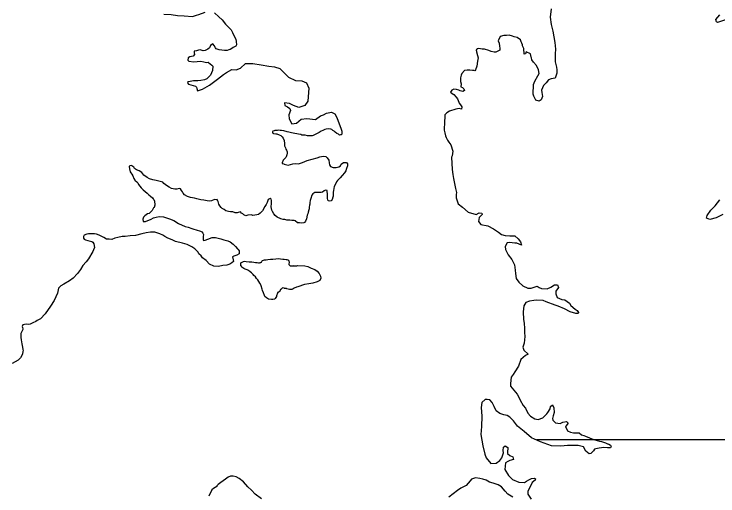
# Model space of a CAD drawing. Extents: x 31699 to 244310, y -8841 to 11474.
# Drawn here: x 93088.4 to 93403.5, y -4766.1 to -4550.2 of the extents above; entities that cross this region are included whole.
import ezdxf

# ---------------------------------------------------------------- set-up
doc = ezdxf.new("R2010")
doc.units = 0
doc.layers.add('Level 48', color=7, linetype='Continuous')
doc.layers.add('R_Draft', color=7, linetype='Continuous')

msp = doc.modelspace()

# ---------------------------------------------------------------- linework, layer by layer
at = {"layer": 'Level 48'}
msp.add_line((93322.3, -4740.74), (95322.3, -4740.74), dxfattribs=at)
at = {"layer": 'R_Draft'}
for points in [[(93155.4, -4550.2), (93158.68, -4550.49), (93161.49, -4550.85), (93164.5, -4551.08), (93168.31, -4551.36), (93170.11, -4550.67), (93171.04, -4550.39), (93173.9, -4549.42)], [(93178.11, -4549.63), (93180.07, -4551.47), (93181.49, -4552.86), (93182.98, -4554.71), (93184.27, -4555.96), (93185.49, -4557.28), (93186.18, -4558.54), (93186.52, -4559.2), (93187.68, -4561.39), (93187.83, -4562.46), (93187.92, -4563.99), (93187.59, -4564.6), (93186.4, -4565.22), (93185.87, -4565.69), (93185.14, -4566.04), (93184.47, -4566.31), (93183.74, -4566.52), (93182.54, -4566.47), (93181.34, -4566.42), (93180.13, -4566.17), (93178.86, -4565.79), (93178.58, -4565.32), (93177.97, -4564.33), (93177.29, -4563.54), (93176.23, -4564.29), (93175.84, -4565.36), (93175.05, -4565.97), (93173.92, -4566.59), (93173.06, -4566.73), (93171.65, -4566.29), (93170.91, -4566.43), (93169.98, -4566.64), (93168.98, -4566.79), (93169.06, -4567.66), (93169.14, -4568.39), (93168.61, -4569.13), (93167.08, -4569.42), (93166.28, -4569.77), (93166.23, -4570.9), (93166.64, -4571.3), (93168.78, -4571.6), (93170.38, -4571.45), (93171.98, -4571.36), (93173.32, -4571.68), (93174.53, -4571.86), (93175.19, -4571.78), (93175.4, -4571.98), (93176.95, -4573.16), (93177.35, -4573.56), (93177.25, -4575.56), (93176.27, -4577.65), (93174.69, -4579.21), (93173.69, -4579.69), (93171.96, -4579.91), (93170.56, -4580.13), (93168.69, -4580.16), (93167.22, -4580.38), (93166.16, -4580.59), (93165.96, -4581.06), (93166.51, -4581.66), (93167.45, -4581.98), (93169.52, -4582.55), (93170.06, -4583.01), (93170.21, -4583.54), (93170.49, -4584.68), (93172.75, -4583.84), (93175.93, -4582), (93179.37, -4579.34), (93182.08, -4577.3), (93183.47, -4576.42), (93185.79, -4575.05), (93187.86, -4575.15)], [(93328.86, -4547.92), (93328.44, -4551.6), (93328.82, -4554.93), (93329.59, -4557.93), (93330.53, -4563), (93330.7, -4566), (93330.66, -4568.07), (93330.64, -4571.61), (93331.14, -4574.01), (93331.29, -4575.15), (93331.31, -4576.62), (93330.6, -4578.9), (93328.81, -4579.26), (93327.61, -4579.67), (93326.62, -4581.02), (93325.44, -4582.24), (93324.53, -4584.26), (93324.68, -4585.33), (93324.97, -4587.19), (93324.32, -4588.6), (93323.46, -4589.28), (93321.98, -4588.84), (93321.09, -4587.04), (93320.75, -4586.11), (93320.96, -4581.77), (93321.47, -4580.29), (93322.78, -4577.93), (93323.43, -4576.79), (93323.14, -4575.19), (93322.18, -4573.2), (93320.96, -4571.81), (93320.14, -4570.75), (93320.06, -4569.82), (93319.93, -4569.55), (93319.51, -4568.02), (93317.69, -4567.11), (93317.3, -4568.05), (93316.7, -4568.13), (93316.6, -4565.59), (93315.98, -4564.46), (93315.91, -4564.06), (93315.63, -4563.2), (93315.43, -4562.73), (93315.15, -4561.8), (93313.53, -4560.75), (93312.32, -4560.44), (93311.52, -4560.18), (93310.04, -4559.6), (93308.78, -4559.82), (93307.57, -4559.77), (93305.98, -4560.32), (93305.07, -4562.14), (93305.07, -4562.21), (93305.55, -4563.27), (93305.7, -4564.6), (93305.78, -4565.47), (93305.86, -4566.34), (93304.93, -4566.82), (93304, -4567.3), (93303.33, -4567.31), (93301.99, -4566.92), (93300.91, -4566.47), (93299.04, -4565.96), (93297.9, -4565.91), (93296.49, -4565.66), (93295.69, -4565.81), (93295.5, -4565.94), (93295.17, -4566.42), (93295.38, -4567.08), (93295.8, -4568.81), (93296.08, -4569.88), (93295.83, -4571.35), (93295.53, -4573.49), (93294.88, -4575.24), (93294.69, -4575.64), (93294.15, -4575.52), (93293.62, -4575.46), (93292.35, -4575.34), (93291.28, -4575.29), (93290.01, -4575.51), (93288.83, -4576.79), (93288.57, -4577.66), (93288.18, -4578.8), (93288.26, -4579.2)], [(93407.35, -4552.73), (93403.29, -4553.93), (93402.82, -4553.66), (93402.54, -4552.73), (93404.38, -4550.5)], [(93187.86, -4575.15), (93189.72, -4574.39), (93191.97, -4572.29), (93195.31, -4572.31), (93198.99, -4572.93), (93202.41, -4573.49), (93205.02, -4573.85), (93207.3, -4574.62), (93211.22, -4578.44), (93214.31, -4579.94), (93217.19, -4580.17), (93219.34, -4581.01), (93220.31, -4583.4), (93219.85, -4589.22), (93218.47, -4591.24), (93215.81, -4592.01), (93213.53, -4591.24), (93211.65, -4590.33), (93209.37, -4590.03), (93209.52, -4591.16), (93210.73, -4591.75), (93211.81, -4592.53), (93212.09, -4593.4), (93211.38, -4595.35), (93211.47, -4597.15), (93212.77, -4599.4), (93214.77, -4599.04), (93216.82, -4597.34), (93219.48, -4596.97), (93223.36, -4597.52), (93225.55, -4595.76), (93226.94, -4595.34), (93228.2, -4594.65), (93230.54, -4594.22), (93232.01, -4594.87), (93232.84, -4596.53), (93233.46, -4598.25)], [(93288.26, -4579.2), (93288.27, -4580.47), (93288.49, -4581.41), (93288.44, -4582.74), (93289.11, -4583.07), (93289.79, -4583.73), (93290, -4584.46), (93289.33, -4584.87), (93288.13, -4584.55), (93287.45, -4584.29), (93286.38, -4583.97), (93285.31, -4583.85), (93284.38, -4584.33), (93283.79, -4585.21), (93284, -4585.54), (93285.28, -4586.19), (93286.36, -4587.38), (93286.84, -4588.18), (93287.53, -4589.7), (93287.67, -4590.17), (93288.21, -4590.9), (93288.89, -4591.82), (93288.7, -4592.76), (93287.56, -4592.58), (93286.1, -4592.8), (93283.24, -4593.7), (93282.11, -4594.52), (93281.25, -4595.4), (93281.2, -4596.47), (93281.03, -4598.41), (93280.94, -4602.15), (93281.23, -4603.35), (93281.51, -4604.82), (93281.79, -4605.55), (93282.47, -4606.68), (93283.02, -4607.61), (93283.84, -4608.8), (93284.74, -4611.59), (93284.44, -4613.67), (93284.24, -4614.34), (93284.52, -4619.81), (93284.75, -4622.08), (93285.04, -4623.88), (93285.54, -4626.15), (93286.03, -4628.41), (93286.39, -4630.08), (93286.34, -4631.08), (93286.29, -4632.55), (93287.19, -4635.21), (93289.08, -4636.66), (93291.65, -4638.89), (93295.27, -4639.98), (93296.6, -4639.29), (93297.73, -4639.41), (93297.88, -4640.01), (93297.02, -4640.89), (93296.56, -4641.37), (93296.25, -4643.11), (93297.33, -4644.43), (93300.41, -4645.05), (93303.04, -4646.49), (93305.2, -4647.93), (93306.55, -4648.98), (93308.29, -4649.42), (93310.29, -4649.6), (93312.56, -4649.5), (93314.05, -4650.88), (93315.14, -4652.27), (93315.49, -4653.74), (93313.41, -4652.83), (93312.54, -4652.77), (93310.13, -4652.61), (93309.13, -4652.75), (93308.22, -4654.37), (93308.37, -4655.7), (93309.61, -4658.09), (93311.24, -4660.21), (93312.47, -4662.6), (93312.77, -4665), (93312.92, -4666.47), (93313.22, -4668.6), (93314.31, -4670.32), (93316.2, -4671.97), (93318.35, -4673.01), (93319.82, -4672.99), (93321.69, -4672.43), (93322.48, -4672.15), (93323.43, -4672.74), (93324.43, -4673.19), (93327.04, -4673.22), (93328.64, -4672.6), (93330.36, -4671.51), (93331.69, -4671.56), (93332.04, -4672.62), (93330.86, -4674.31), (93330.88, -4675.51), (93331.57, -4677.24), (93333.58, -4678.08), (93334.92, -4678.2), (93337.08, -4679.7), (93337.63, -4680.7)], [(93233.46, -4598.25), (93234.7, -4601.31), (93235.06, -4602.64), (93235.13, -4603.24), (93235.14, -4603.78), (93234.88, -4604.38), (93234.54, -4604.32), (93234.01, -4604.39), (93233.61, -4604.07), (93232.87, -4603.68), (93232.12, -4603.08), (93231.65, -4602.69), (93231.04, -4602.3), (93230.57, -4601.9), (93230.17, -4601.71), (93229.23, -4601.65), (93228.16, -4601.8), (93227.5, -4601.88), (93226.57, -4602.36), (93225.84, -4602.63), (93224.91, -4603.32), (93224.38, -4603.59), (93222.79, -4604.35), (93222.32, -4604.55), (93221.79, -4604.69), (93221.06, -4604.77), (93219.79, -4604.79), (93218.71, -4604.47), (93217.18, -4604.42), (93216.77, -4604.23), (93215.77, -4603.97), (93214.96, -4603.85), (93214.03, -4603.66), (93212.62, -4603.48), (93212.02, -4603.22), (93211.41, -4603.1), (93210.61, -4602.91), (93209.2, -4602.53), (93208.13, -4602.41), (93207.46, -4602.35), (93206.93, -4602.29), (93206.26, -4602.37), (93205.59, -4602.31), (93205.06, -4602.38), (93204.79, -4602.45), (93204.26, -4602.66), (93204.26, -4602.73), (93204.13, -4603), (93204.13, -4603.13), (93204.27, -4603.53), (93204.47, -4603.73), (93205.54, -4603.84), (93205.95, -4603.91), (93207.09, -4604.29), (93207.83, -4604.68), (93208.44, -4605.21), (93208.91, -4605.87), (93209.33, -4606.87), (93209.41, -4608.2), (93209.49, -4609.27), (93209.7, -4609.8), (93209.7, -4609.87), (93209.84, -4610.2), (93210.04, -4610.67), (93210.38, -4611.13), (93210.59, -4611.86), (93210.6, -4612.46), (93210.54, -4613.2), (93210.28, -4613.67), (93210.16, -4614.14), (93210.03, -4614.54), (93209.17, -4615.42), (93208.77, -4615.69), (93208.46, -4616.83), (93208.46, -4617.1), (93209.06, -4617.36), (93209.33, -4617.49), (93211.08, -4617.94), (93213.14, -4617.31), (93214.21, -4617.22), (93215.74, -4617.27), (93217.54, -4616.78), (93219.53, -4615.75), (93221.79, -4615.18), (93224.06, -4614.62), (93225.32, -4614.2), (93226.79, -4613.85), (93227.92, -4614.03), (93228.6, -4614.56), (93229.28, -4615.68), (93229.36, -4616.82), (93229.51, -4617.69), (93230.05, -4618.48), (93231.2, -4618.93), (93232.53, -4618.98), (93233.73, -4618.7), (93234.46, -4618.15), (93234.85, -4617.41), (93235.91, -4616.66), (93237.18, -4616.71), (93237.65, -4617.24)], [(93183.22, -4638.29), (93182.41, -4637.77), (93181.6, -4637.38), (93181.13, -4636.92), (93180.45, -4636.12), (93180.04, -4635.39), (93179.69, -4634.13), (93179.35, -4633.33), (93178.88, -4633.41), (93178.14, -4633.35), (93176.82, -4633.9), (93175.95, -4633.98), (93174.88, -4633.93), (93173.34, -4633.55), (93171.93, -4633.37), (93170.19, -4632.99), (93169.12, -4632.74), (93167.31, -4632.36), (93165.97, -4631.91), (93164.69, -4631.13), (93164.08, -4630.4), (93163.8, -4629.87), (93163.39, -4629.21), (93162.85, -4628.48), (93162.31, -4628.35), (93161.18, -4628.7), (93160.31, -4628.58), (93158.84, -4628.4), (93157.76, -4627.74), (93156.62, -4627.03), (93155.47, -4626.04), (93154.93, -4625.58), (93154.32, -4625.39), (93152.05, -4624.82), (93150.5, -4624.44), (93149.03, -4624.05), (93148.02, -4623.4), (93146.4, -4622.42), (93145.52, -4621.23), (93144.37, -4620.51), (93143.23, -4619.99), (93142.35, -4619.33), (93141.95, -4618.81), (93141.14, -4618.15), (93140.73, -4618.02), (93140.13, -4618.16), (93139.87, -4618.5), (93140.02, -4619.57), (93140.37, -4620.96), (93140.58, -4621.3), (93141.05, -4621.89), (93141.46, -4622.69), (93141.94, -4623.82), (93142.36, -4624.68), (93142.56, -4624.81), (93143.37, -4625.33), (93143.77, -4625.8), (93144.12, -4626.53), (93145.21, -4628.05), (93146.15, -4628.97), (93147.91, -4630.48), (93148.65, -4631.14), (93149.46, -4631.73), (93150.28, -4632.46), (93150.62, -4632.92), (93150.95, -4633.32), (93151.23, -4634.05), (93151.3, -4634.38), (93151.38, -4635.38), (93151.32, -4635.85), (93151.14, -4636.85), (93150.74, -4637.06), (93150.22, -4638.14), (93149.49, -4639.02), (93148.83, -4639.56), (93148.1, -4639.7), (93146.84, -4640.65), (93146.58, -4640.93), (93146.32, -4641.13), (93145.99, -4642.07), (93146.21, -4643.07), (93146.27, -4643.13), (93147.21, -4643.06), (93149.8, -4642.08), (93150.86, -4641.54), (93151.99, -4641.12), (93153.26, -4640.9), (93155.2, -4641.01), (93157.95, -4641.91), (93159.9, -4642.62), (93162.05, -4644.06), (93165.01, -4645.35), (93166.35, -4645.74), (93167.96, -4646.32), (93168.83, -4646.5), (93169.84, -4646.82), (93171.78, -4647.47), (93172.39, -4647.73), (93172.93, -4648.32), (93173.14, -4648.98), (93173.02, -4649.79)], [(93237.65, -4617.24), (93237.6, -4618.24), (93237.22, -4619.45), (93236.83, -4620.39), (93236.3, -4621.27), (93235.32, -4622.55), (93234.33, -4623.63), (93233.14, -4624.79), (93232.75, -4625.33), (93232.23, -4626.47), (93231.71, -4627.41), (93231.45, -4628.35), (93231.33, -4629.29), (93231.27, -4629.96), (93231.28, -4630.69), (93231.16, -4631.76), (93230.98, -4632.63), (93230.91, -4632.77), (93230.78, -4633.3), (93230.32, -4633.91), (93229.66, -4633.99), (93229.05, -4633.86), (93228.78, -4633.46), (93228.71, -4632.8), (93228.63, -4631.86), (93228.61, -4630.79), (93228.68, -4630.53), (93228.6, -4629.86), (93228.53, -4629.26), (93228.46, -4629.26), (93227.86, -4629.13), (93227.13, -4629.41), (93226.4, -4630.02), (93225.87, -4630.16), (93224.73, -4630.18), (93224, -4630.19), (93222.99, -4630.2), (93222.13, -4630.68), (93221.67, -4631.36), (93221.23, -4632.9), (93220.97, -4633.77), (93220.78, -4634.57), (93220.72, -4635.31), (93220.66, -4635.78), (93220.54, -4636.65), (93220.42, -4637.52), (93220.36, -4637.85), (93220.04, -4638.93), (93219.85, -4639.67), (93219.65, -4640.34), (93219.27, -4641.94), (93218.82, -4643.02), (93218.43, -4643.56), (93218.03, -4643.77), (93217.1, -4643.85), (93216.16, -4643.79), (93215.29, -4643.74), (93214.28, -4642.81), (93213.74, -4642.75), (93212.67, -4642.64), (93211.8, -4642.58), (93210.46, -4642.47), (93209.53, -4642.28), (93208.86, -4642.22), (93207.85, -4641.97), (93206.17, -4641.19), (93205.29, -4640.4), (93204.62, -4639.74), (93204.07, -4638.68), (93203.79, -4638.01), (93203.58, -4637.28), (93203.44, -4636.55), (93203.55, -4635.08), (93203.68, -4634.34), (93203.67, -4633.74), (93203.53, -4633.2), (93203.06, -4632.88), (93202.19, -4633.29), (93201.74, -4634.57), (93201.29, -4635.51), (93200.63, -4636.45), (93199.52, -4638.34), (93199.26, -4638.67), (93198.53, -4639.42), (93197.8, -4639.96), (93197.07, -4640.17), (93195.27, -4640.4), (93194.67, -4640.14), (93193.07, -4640.36), (93192.07, -4640.64), (93191.26, -4640.12), (93190.72, -4639.73), (93190.25, -4639.33), (93189.71, -4638.87), (93188.64, -4639.15), (93188.18, -4639.23), (93187.31, -4639.24), (93186.3, -4638.78), (93185.23, -4638.73), (93184.29, -4638.68), (93183.22, -4638.29)], [(93405.7, -4640.02), (93402.71, -4641.46), (93399.85, -4642.24), (93398.37, -4641.66), (93398.69, -4640.45), (93400.33, -4638.02), (93402.17, -4636.12), (93404.27, -4633.42)], [(93173.02, -4649.79), (93173.03, -4650.72), (93173.04, -4651.26), (93173.17, -4651.59), (93173.91, -4651.51), (93175.11, -4651.1), (93177.03, -4650.33), (93178.5, -4650.32), (93180.98, -4650.88), (93182.32, -4651.27), (93184.07, -4651.78), (93185.07, -4652.23), (93186.42, -4653.28), (93187.51, -4654.34), (93188.39, -4655.33), (93188.73, -4655.66), (93189.07, -4656.32), (93189.08, -4656.79), (93189.09, -4657.59), (93188.02, -4658.14), (93186.76, -4658.62), (93186.16, -4658.96), (93186.38, -4660.36), (93186.59, -4661.1), (93185.87, -4661.71), (93184.94, -4662.25), (93183.61, -4662.74), (93181.81, -4662.9), (93179.88, -4663.26), (93177.8, -4663.09), (93175.85, -4662.18), (93174.29, -4660.53), (93172.68, -4659.41), (93172.06, -4658.55), (93171.12, -4657.56), (93170.71, -4656.84), (93170.03, -4656.11), (93169.89, -4655.91), (93169.22, -4655.32), (93167.94, -4654.53), (93165.92, -4653.49), (93163.7, -4652.79), (93160.62, -4652.09), (93159.08, -4651.38), (93157.19, -4650.54), (93155.85, -4649.89), (93154.97, -4649.3), (93153.56, -4648.65), (93151.35, -4647.88), (93149.41, -4647.9), (93147.54, -4648.2), (93145.61, -4648.62), (93142.75, -4649.4), (93140.41, -4649.56), (93138.15, -4649.79), (93136.81, -4649.81), (93134.81, -4650.31), (93133.41, -4650.66), (93132.08, -4651.14), (93130.95, -4651.09), (93129.81, -4650.98), (93128.53, -4650.32), (93126.51, -4649.22), (93125.31, -4648.83), (93124.3, -4648.64), (93122.7, -4648.6), (93121.7, -4648.61), (93120.9, -4648.76), (93119.77, -4649.24), (93119.38, -4649.91), (93119.52, -4650.58), (93119.79, -4650.98), (93120.33, -4651.3), (93121.4, -4651.69), (93122.54, -4651.94), (93123.15, -4652.07), (93123.62, -4652.46), (93124.09, -4653.12), (93124.38, -4654.72), (93123.86, -4655.8), (93123.67, -4656.54), (93121.71, -4659.9), (93120.59, -4661.19), (93119.15, -4662.81), (93118.1, -4664.63), (93116.79, -4666.45), (93114.88, -4668.48), (93113.22, -4669.64), (93110.64, -4671.21), (93109.31, -4671.97), (93108.19, -4672.98), (93107.75, -4675.19), (93106.26, -4678.49), (93104.62, -4681.12), (93102.33, -4684.56), (93100.22, -4686.79), (93098.76, -4687.54), (93098.1, -4687.89), (93096.71, -4688.57), (93095.51, -4689.12), (93094.98, -4689.2)], [(93218.33, -4671.29), (93215.47, -4672.33), (93214.8, -4672.61), (93213.81, -4673.02), (93213.34, -4673.3), (93212.68, -4673.57), (93212.28, -4673.64), (93211.74, -4673.52), (93211.01, -4673.39), (93210.54, -4673.27), (93210.34, -4673.2), (93209.4, -4673.08), (93209.26, -4673.02), (93208.73, -4672.89), (93208.33, -4673.03), (93207.87, -4673.44), (93207.67, -4673.64), (93207.47, -4674.04), (93207.08, -4674.58), (93206.95, -4674.65), (93206.55, -4674.86), (93206.28, -4674.99), (93206.29, -4675.13), (93206.29, -4675.26), (93205.9, -4676.47), (93205.84, -4676.67), (93205.32, -4677.68), (93204.99, -4677.89), (93204.25, -4678.1), (93203.65, -4678.1), (93202.31, -4677.85), (93201.78, -4677.59), (93201.37, -4677.33), (93200.7, -4676.74), (93200.42, -4676.21), (93200.01, -4675.08), (93199.59, -4674.08), (93199.38, -4673.42), (93199.03, -4671.95), (93198.48, -4670.89), (93198.34, -4670.69), (93197.87, -4669.96), (93197.46, -4669.3), (93196.91, -4668.64), (93196.44, -4667.98), (93195.76, -4667.32), (93195.36, -4666.92), (93195.22, -4666.79), (93194.61, -4666.07), (93194.07, -4665.67), (93193.39, -4665.15), (93193.06, -4664.95), (93192.72, -4664.76), (93191.85, -4664.43), (93191.24, -4664.11), (93190.71, -4663.85), (93190.44, -4663.65), (93189.96, -4663.06), (93189.89, -4662.92), (93189.81, -4661.65), (93189.87, -4661.65), (93189.94, -4661.59), (93191.07, -4661.04), (93191.6, -4660.96), (93192.34, -4661.02), (93193.54, -4661.14), (93194.81, -4661.19), (93195.68, -4661.31), (93196.49, -4661.43), (93196.95, -4661.56), (93197.15, -4661.55), (93197.82, -4661.61), (93197.96, -4661.61), (93198.29, -4661.61), (93198.56, -4661.54), (93198.82, -4661.47), (93199.09, -4661.33), (93199.28, -4660.92), (93199.35, -4660.86), (93199.61, -4660.65), (93200.01, -4660.38), (93200.48, -4660.24), (93201.21, -4660.23), (93202.01, -4660.22), (93203.15, -4660), (93204.15, -4659.99), (93205.48, -4659.84), (93206.62, -4659.76), (93207.62, -4659.81), (93208.76, -4659.99), (93209.29, -4660.05), (93210.16, -4660.18), (93210.5, -4660.17), (93210.9, -4660.3), (93211.17, -4660.5), (93211.38, -4660.89), (93211.45, -4661.16), (93211.52, -4661.43), (93211.39, -4662.1), (93211.4, -4662.43), (93211.94, -4663.02)], [(93211.94, -4663.02), (93212.94, -4662.94), (93213.41, -4662.87)], [(93211.94, -4663.02), (93214.88, -4662.92), (93215.41, -4662.91), (93218.48, -4663)], [(93218.48, -4663), (93219.82, -4663.25), (93221.37, -4664.03), (93222.98, -4664.68), (93224.13, -4665.33), (93225.01, -4666.46), (93225.56, -4667.58), (93225.7, -4668.45), (93225.25, -4669.59), (93223.99, -4670.21), (93222.06, -4670.71), (93220.33, -4671.06), (93218.33, -4671.29)], [(93337.63, -4680.7), (93339.59, -4682.41), (93340.46, -4683.06), (93341.01, -4683.93), (93340.95, -4684.33), (93339.81, -4684.41), (93337.26, -4683.58), (93334.78, -4682.27), (93331.89, -4681.11), (93330.61, -4680.66), (93326.65, -4679.11), (93325.17, -4678.53), (93322.03, -4678.3), (93321.03, -4678.52), (93319.17, -4678.88), (93317.44, -4679.43), (93316.59, -4680.92), (93316.22, -4683.53), (93316.47, -4687.07), (93316.76, -4688.73), (93316.92, -4691.13), (93316.95, -4692.87), (93317.1, -4694.61), (93316.85, -4696.15), (93316.67, -4697.62), (93316.1, -4699.43), (93316.51, -4700.7), (93318.54, -4702.61), (93317.28, -4703.22), (93315.23, -4704.99), (93314.14, -4707.88), (93312.5, -4710.44), (93311.78, -4711.72), (93310.93, -4712.93), (93310.57, -4715.74), (93310.65, -4716.94), (93313.64, -4720.51), (93314.46, -4722.17), (93314.94, -4723.17), (93316.24, -4725.62), (93317.26, -4726.81), (93318.42, -4728.93), (93319.51, -4730.39), (93321.46, -4731.56), (93322.94, -4731.81), (93325.13, -4731.05), (93326.91, -4729.35), (93327.37, -4728.68), (93328.35, -4726.99), (93328.54, -4726.06), (93329.46, -4725.18), (93330.08, -4726.57), (93330.18, -4728.71), (93329.66, -4730.18), (93329.34, -4731.39), (93329.62, -4732.06), (93330.71, -4733.31), (93332.91, -4733.55), (93334.11, -4733.06), (93335.71, -4732.64), (93336.39, -4733.43), (93335.4, -4734.78), (93335.2, -4734.92), (93336.16, -4736.84), (93337.44, -4737.49), (93338.78, -4737.81), (93341.39, -4737.84), (93342.47, -4738.63), (93343.47, -4738.95), (93344.15, -4739.27), (93346.03, -4740.05), (93347.03, -4740.51), (93348.31, -4740.96), (93350.45, -4741.46), (93351.39, -4741.72), (93353.07, -4742.23), (93354.08, -4742.68), (93354.21, -4742.75), (93354.62, -4742.94), (93355.35, -4743.27), (93355.63, -4743.93), (93355.44, -4744.47), (93354.03, -4744.49), (93352.43, -4744.37), (93350.3, -4744.67), (93348.83, -4744.96), (93348.16, -4745.17), (93347.71, -4745.84), (93346.59, -4746.99), (93345.79, -4747.14), (93344.37, -4745.95), (93343.34, -4744.1), (93340.86, -4743.53), (93338.72, -4743.49), (93336.18, -4743.39), (93333.18, -4743.7), (93328.97, -4743.56), (93324.07, -4741.75), (93319.97, -4740.07), (93316.8, -4737.17), (93313.76, -4734.74)], [(93094.98, -4689.2), (93093.84, -4689.08), (93092.24, -4689.44), (93091.92, -4690.11), (93092.19, -4690.57), (93092.33, -4691.24), (93092.34, -4691.51), (93091.94, -4692.05), (93091.42, -4693.26), (93091.37, -4693.99), (93091.38, -4695.06), (93091.53, -4696.13), (93091.82, -4697.86), (93092.17, -4699.39), (93092.32, -4700.53), (93092.39, -4701.06), (93092.33, -4701.4), (93092.21, -4702.47), (93091.82, -4703.21), (93091.3, -4704.22), (93090.24, -4705.17), (93088.85, -4705.99), (93087.46, -4706.74)], [(93313.76, -4734.74), (93311.92, -4732.36), (93310.36, -4730.78), (93309.15, -4730.06), (93307.68, -4729.75), (93305.87, -4729.1), (93304.25, -4727.92), (93303.29, -4726), (93302.4, -4724.21), (93301.31, -4723.08), (93300.17, -4722.83), (93299.24, -4722.85), (93297.85, -4724.27), (93297.48, -4726.48), (93297.73, -4730.28), (93297.59, -4734.89), (93297.31, -4738.57), (93298.24, -4743.57), (93299.16, -4747.37), (93299.72, -4748.96), (93301.75, -4751.54), (93304.16, -4751.38), (93305.88, -4750.15), (93306.8, -4749), (93307.44, -4746.72), (93307.36, -4745.72), (93307.54, -4744.25), (93308.2, -4743.64), (93309.41, -4744.29), (93309.48, -4744.69), (93309.3, -4746.36), (93309.24, -4747.1), (93310.26, -4747.95), (93311.67, -4748.47), (93311.88, -4749.67), (93310.35, -4750.22), (93309.42, -4750.57), (93308.43, -4751.25), (93308.14, -4754.26), (93309.64, -4756.85), (93311.47, -4758.76), (93314.36, -4759.86), (93316.83, -4760.09), (93317.82, -4759.48), (93318.75, -4758.8), (93320.08, -4758.31), (93321.28, -4758.03), (93321.75, -4758.35), (93321.63, -4758.96), (93320.37, -4760.04), (93319.27, -4762.33), (93318.42, -4763.88), (93318.43, -4765.21), (93319.87, -4767.53)], [(93199.09, -4767.37), (93196.32, -4765.2), (93194.69, -4763.48), (93193.07, -4762.04), (93191.04, -4759.79), (93189.21, -4758.28), (93187.73, -4757.43), (93186.46, -4757.18), (93185.32, -4757.2), (93184.19, -4757.61), (93183, -4758.56), (93180.95, -4760), (93179.76, -4760.95), (93179.17, -4761.56), (93179.1, -4761.76), (93177.71, -4762.71), (93176.85, -4763.26), (93175.62, -4766.15)], [(93311.64, -4766.58), (93309.35, -4765.2), (93308.2, -4763.95), (93306.64, -4762.03), (93305.15, -4761.12), (93302.87, -4760.28), (93301.26, -4759.9), (93299.71, -4758.92), (93298.24, -4758.47), (93296.83, -4758.22), (93294.89, -4757.98), (93293.16, -4758.47), (93292.5, -4759.28), (93290.73, -4761.38), (93288.34, -4762.55), (93286.82, -4763.64), (93284.97, -4765.13), (93283.05, -4766.63)]]:
    msp.add_lwpolyline(points, dxfattribs=at)

doc.saveas('drawing.dxf')
